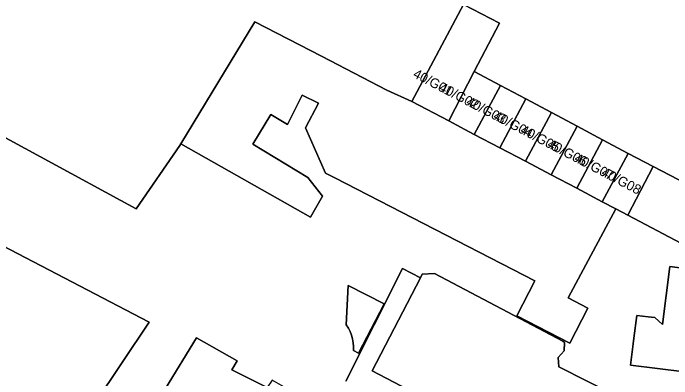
# Model space of a CAD drawing. Extents: x 160349 to 161355, y 381727 to 382854.
# Drawn here: x 160806.8 to 160875.1, y 382509.5 to 382547.4 of the extents above; entities that cross this region are included whole.
import ezdxf

# ---------------------------------------------------------------- set-up
doc = ezdxf.new("R2010")
doc.units = 0
for name, color, linetype in [('IMGEO_Erf', 7, 'Continuous'), ('IMGEO_Pand', 7, 'Continuous'), ('IMGEO_Pand_nummerreeks', 7, 'Continuous'), ('IMGEO_Voetpad_open', 7, 'Continuous')]:
    doc.layers.add(name, color=color, linetype=linetype)

msp = doc.modelspace()

# ---------------------------------------------------------------- linework, layer by layer
at = {"layer": 'IMGEO_Erf'}
for points in [[(160853.451, 382548.302), (160857.186, 382546.37), (160854.587, 382541.344), (160857.294, 382539.902), (160859.942, 382538.492), (160862.59, 382537.082), (160865.238, 382535.671), (160867.886, 382534.261), (160870.534, 382532.851), (160873.123, 382531.472), (160879.981, 382527.924)], [(160880.329, 382521.263), (160870.515, 382526.431), (160869.25, 382527.097), (160864.324, 382517.846), (160866.366, 382516.795), (160864.495, 382513.16), (160858.986, 382515.995), (160860.857, 382519.63), (160840.132, 382530.297), (160839.161, 382530.801), (160837.071, 382535.496), (160838.441, 382538.049), (160836.729, 382538.894), (160835.203, 382535.845), (160833.49, 382536.883), (160831.623, 382533.804), (160837.315, 382530.354), (160838.848, 382528.417), (160837.584, 382526.234), (160824.152, 382533.852), (160824.03, 382533.65), (160819.532, 382527.094), (160799.641, 382537.886)], [(160798.417, 382527.033), (160820.876, 382515.321), (160812.331, 382502.558)], [(160841.272, 382509.218), (160847.145, 382520.899), (160848.991, 382519.946), (160849.186, 382520.324), (160850.449, 382520.387), (160863.779, 382513.371), (160863.939, 382513.212), (160863.907, 382512.364), (160863.301, 382511.662), (160863.365, 382510.705), (160872.096, 382506.277)], [(160876.395, 382510.176), (160870.786, 382510.885), (160871.062, 382513.069), (160871.139, 382513.68), (160871.438, 382516.04), (160872.618, 382515.891), (160873.323, 382515.802), (160874.119, 382515.078), (160874.881, 382521.106), (160878.832, 382520.606)], [(160822.543, 382508.456), (160825.776, 382513.717), (160830.003, 382511.334), (160829.451, 382510.383), (160833.101, 382508.558)]]:
    msp.add_lwpolyline(points, dxfattribs=at)
msp.add_lwpolyline([(160841.313, 382515.071), (160841.505, 382519.147), (160845.23, 382517.222), (160842.591, 382512.113), (160842.055, 382512.39), (160842.057, 382512.794), (160842.022, 382513.197), (160841.951, 382513.595), (160841.843, 382513.984), (160841.7, 382514.362), (160841.522, 382514.726)], close=True, dxfattribs=at)
at = {"layer": 'IMGEO_Pand'}
for points in [[(160799.641, 382537.886), (160819.532, 382527.094), (160824.03, 382533.65), (160824.152, 382533.852), (160831.827, 382546.514), (160838.744, 382542.919), (160845.519, 382539.397), (160848.091, 382538.24), (160853.451, 382548.302)], [(160878.645, 382504.609), (160874.318, 382505.075), (160873.965, 382505.255), (160873.402, 382505.285), (160872.096, 382506.277), (160863.365, 382510.705), (160863.301, 382511.662), (160863.907, 382512.364), (160863.939, 382513.212), (160863.779, 382513.371), (160850.449, 382520.387), (160849.186, 382520.324), (160848.991, 382519.946), (160844.007, 382510.297), (160849.223, 382507.566), (160859.631, 382502.608), (160864.483, 382500.207), (160862.624, 382497.041), (160864.148, 382496.031), (160875.287, 382494.796)]]:
    msp.add_lwpolyline(points, dxfattribs=at)
for points in [[(160848.091, 382538.24), (160851.934, 382536.216), (160854.587, 382541.344), (160857.186, 382546.37), (160853.451, 382548.302)], [(160853.612, 382535.333), (160851.934, 382536.216), (160848.091, 382538.24), (160845.519, 382539.397), (160838.744, 382542.919), (160831.827, 382546.514), (160824.152, 382533.852), (160837.584, 382526.234), (160838.848, 382528.417), (160837.315, 382530.354), (160831.623, 382533.804), (160833.49, 382536.883), (160835.203, 382535.845), (160836.729, 382538.894), (160838.441, 382538.049), (160837.071, 382535.496), (160839.161, 382530.801), (160840.132, 382530.297), (160860.857, 382519.63), (160858.986, 382515.995), (160864.495, 382513.16), (160866.366, 382516.795), (160864.324, 382517.846), (160869.25, 382527.097), (160867.86, 382527.829), (160865.205, 382529.227), (160862.551, 382530.625), (160859.896, 382532.023), (160857.241, 382533.421), (160854.587, 382534.819)], [(160851.934, 382536.216), (160853.612, 382535.333), (160854.587, 382534.819), (160857.294, 382539.902), (160854.587, 382541.344)], [(160857.294, 382539.902), (160854.587, 382534.819), (160857.241, 382533.421), (160859.942, 382538.492)], [(160859.896, 382532.023), (160862.59, 382537.082), (160859.942, 382538.492), (160857.241, 382533.421)], [(160859.896, 382532.023), (160862.551, 382530.625), (160865.238, 382535.671), (160862.59, 382537.082)], [(160865.238, 382535.671), (160862.551, 382530.625), (160865.205, 382529.227), (160867.886, 382534.261)], [(160798.417, 382527.033), (160799.163, 382528.464), (160793.416, 382531.651), (160788.55, 382534.349), (160788.25, 382533.781), (160784.461, 382526.591), (160784.711, 382526.444), (160784.777, 382526.556), (160795.088, 382521.018), (160794.601, 382520.138), (160794.82, 382520.017), (160791.3, 382513.443), (160802.09, 382507.968), (160802.004, 382507.798), (160812.331, 382502.558), (160820.876, 382515.321)], [(160870.534, 382532.851), (160867.886, 382534.261), (160865.205, 382529.227), (160867.86, 382527.829)], [(160873.123, 382531.472), (160870.534, 382532.851), (160867.86, 382527.829), (160869.25, 382527.097), (160870.515, 382526.431)], [(160870.515, 382526.431), (160880.329, 382521.263), (160887.01, 382517.677), (160889.248, 382516.338), (160890.317, 382524.97), (160881.097, 382529.9), (160879.981, 382527.924), (160873.123, 382531.472)], [(160889.248, 382516.338), (160887.01, 382517.677), (160880.329, 382521.263), (160878.832, 382520.606), (160874.881, 382521.106), (160874.119, 382515.078), (160873.323, 382515.802), (160872.618, 382515.891), (160871.438, 382516.04), (160871.139, 382513.68), (160871.062, 382513.069), (160870.786, 382510.885), (160876.395, 382510.176), (160876.098, 382507.826), (160879.006, 382507.459), (160878.761, 382505.521), (160878.695, 382505.002), (160878.645, 382504.609), (160879.203, 382504.549), (160887.658, 382503.498), (160887.725, 382504.03)], [(160841.313, 382515.071), (160841.522, 382514.726), (160841.7, 382514.362), (160841.843, 382513.984), (160841.951, 382513.595), (160842.022, 382513.197), (160842.057, 382512.794), (160842.055, 382512.39), (160842.591, 382512.113), (160845.23, 382517.222), (160841.505, 382519.147)], [(160834.076, 382495.78), (160831.125, 382497.218), (160832.921, 382501.249), (160836.009, 382499.745), (160836.06, 382499.851), (160836.243, 382500.225), (160836.886, 382501.545), (160837.001, 382507.39), (160833.605, 382509.304), (160833.101, 382508.558), (160829.451, 382510.383), (160830.003, 382511.334), (160825.776, 382513.717), (160822.543, 382508.456), (160826.615, 382506.409), (160831.021, 382504.193), (160831.756, 382503.824), (160824.368, 382489.208), (160818.233, 382476.747), (160823.529, 382474.138), (160825.738, 382478.624), (160827.844, 382482.992)]]:
    msp.add_lwpolyline(points, close=True, dxfattribs=at)
at = {"layer": 'IMGEO_Voetpad_open'}
msp.add_lwpolyline([(160849.223, 382507.566), (160844.007, 382510.297), (160848.991, 382519.946), (160847.145, 382520.899), (160841.272, 382509.218)], dxfattribs=at)

# ---------------------------------------------------------------- texts
at = {"layer": 'IMGEO_Pand_nummerreeks'}
for s, rotation, p in [('40/G01', 332.3691, (160848.149, 382540.793)), ('40/G02', 332.3691, (160850.848, 382539.38)), ('40/G03', 332.3691, (160853.656, 382537.91)), ('40/G04', 332.3691, (160856.459, 382536.443)), ('40/G05', 332.3691, (160859.261, 382534.976)), ('40/G06', 332.3691, (160862.063, 382533.509)), ('40/G07', 332.3691, (160864.866, 382532.042)), ('40/G08', 332.36625, (160867.671, 382530.574))]:
    msp.add_text(s, height=1, rotation=rotation, dxfattribs=at).set_placement(p)

doc.saveas('drawing.dxf')
